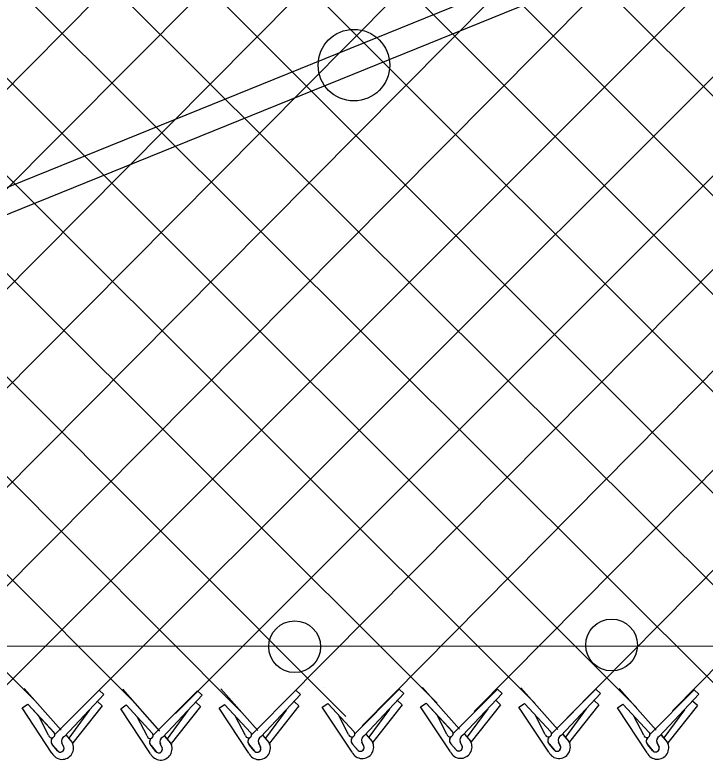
# Model space of a CAD drawing. Extents: x 0 to 2.85, y -0.1 to 1.83.
# Drawn here: x 1.1849 to 1.2414, y 0.8085 to 0.8695 of the extents above; entities that cross this region are included whole.
import ezdxf

# ---------------------------------------------------------------- set-up
doc = ezdxf.new("R2010")
doc.units = 0
doc.layers.add('sb_Chainlink Fence', color=7, linetype='Continuous')
doc.layers.add('sb_Existing Structural Steel', color=7, linetype='Continuous')

msp = doc.modelspace()

# ---------------------------------------------------------------- linework, layer by layer
at = {"layer": 'sb_Chainlink Fence'}
for p, q in [((1.0746825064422, 0.9251833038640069), (1.1865046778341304, 0.8133277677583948)), ((1.0827299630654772, 0.9251968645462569), (1.1945836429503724, 0.8132512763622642)), ((1.1396417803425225, 0.9247121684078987), (1.2515911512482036, 0.813319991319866)), ((1.1477010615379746, 0.9247139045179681), (1.2612474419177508, 0.8110925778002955)), ((1.1980242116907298, 0.8122568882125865), (1.3102243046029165, 0.9244333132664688)), ((1.1001927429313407, 0.9238561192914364), (1.2119856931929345, 0.8120290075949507)), ((1.1322254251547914, 0.8109903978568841), (1.2435878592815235, 0.9231962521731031)), ((1.1482858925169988, 0.8108390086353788), (1.259821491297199, 0.9231472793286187)), ((1.1564819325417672, 0.8109802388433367), (1.2678757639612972, 0.9231638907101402)), ((1.2133236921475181, 0.8112640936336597), (1.3241778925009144, 0.9232975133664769)), ((1.2387434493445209, 0.8124935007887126), (1.348313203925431, 0.9233911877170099)), ((1.1402897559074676, 0.811093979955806), (1.250683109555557, 0.9219989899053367)), ((1.1646628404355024, 0.8111077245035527), (1.2748532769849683, 0.9220547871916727)), ((1.1740132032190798, 0.8124534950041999), (1.282910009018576, 0.9220100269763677)), ((1.2067912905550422, 0.8130727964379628), (1.315042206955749, 0.9221262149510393)), ((1.2224925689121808, 0.8124298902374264), (1.3311518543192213, 0.9221592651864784)), ((1.2300984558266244, 0.8119119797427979), (1.3391808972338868, 0.9221955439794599)), ((1.111398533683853, 0.920908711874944), (1.2194661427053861, 0.8131071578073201)), ((1.1194520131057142, 0.9208883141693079), (1.2274702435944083, 0.8131071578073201)), ((1.127506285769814, 0.9209049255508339), (1.2358066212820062, 0.8127424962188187)), ((1.1355687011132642, 0.9209645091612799), (1.2431219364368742, 0.8137391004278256)), ((1.1597194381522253, 0.9209140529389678), (1.2672795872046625, 0.8133636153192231)), ((1.1677609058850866, 0.9208883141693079), (1.2755351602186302, 0.8130913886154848)), ((1.175815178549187, 0.9209049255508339), (1.2832445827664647, 0.8134419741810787)), ((1.1838775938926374, 0.9209645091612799), (1.2914941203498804, 0.8133579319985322)), ((1.181964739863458, 0.8123770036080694), (1.2895986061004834, 0.9199296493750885)), ((1.1007314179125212, 0.9152564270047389), (1.2035754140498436, 0.8122521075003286)), ((1.1890787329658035, 0.8114664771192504), (1.2918774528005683, 0.914147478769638)), ((1.2101981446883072, 0.8143767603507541), (1.2101981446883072, 0.8143767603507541)), ((1.2182516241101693, 0.8143971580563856), (1.2212869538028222, 0.8109794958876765)), ((1.2263058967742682, 0.8143805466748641), (1.229341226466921, 0.8109628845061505)), ((1.185621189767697, 0.8143084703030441), (1.1886565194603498, 0.8108908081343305)), ((1.1881378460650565, 0.8105386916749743), (1.1917651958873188, 0.8141814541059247)), ((1.188935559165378, 0.8103961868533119), (1.1921609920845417, 0.813822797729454)), ((1.1921609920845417, 0.813822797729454), (1.1917651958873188, 0.8141814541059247)), ((1.193683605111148, 0.8142488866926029), (1.1967189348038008, 0.8108312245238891)), ((1.1962002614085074, 0.8104791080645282), (1.19982761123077, 0.8141218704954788)), ((1.196997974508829, 0.8103366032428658), (1.2002234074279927, 0.813763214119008)), ((1.2002234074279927, 0.813763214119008), (1.19982761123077, 0.8141218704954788)), ((1.2017403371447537, 0.814293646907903), (1.2047756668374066, 0.8108759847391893)), ((1.204256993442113, 0.8105238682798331), (1.2078843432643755, 0.8141666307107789)), ((1.2050547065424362, 0.8103813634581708), (1.2082801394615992, 0.8138079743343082)), ((1.2082801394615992, 0.8138079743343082), (1.2078843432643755, 0.8141666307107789)), ((1.2127148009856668, 0.8106069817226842), (1.216342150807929, 0.81424974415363)), ((1.213512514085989, 0.8104644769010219), (1.216737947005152, 0.813891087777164)), ((1.216737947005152, 0.813891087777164), (1.216342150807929, 0.81424974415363)), ((1.2207682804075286, 0.8106273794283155), (1.2243956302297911, 0.8142701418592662)), ((1.2215659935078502, 0.8104848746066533), (1.2247914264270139, 0.8139114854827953)), ((1.2247914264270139, 0.8139114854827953), (1.2243956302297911, 0.8142701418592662)), ((1.228822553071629, 0.8106107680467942), (1.2324499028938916, 0.8142535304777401)), ((1.2296202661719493, 0.8104682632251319), (1.232845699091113, 0.8138948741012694)), ((1.232845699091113, 0.8138948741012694), (1.2324499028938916, 0.8142535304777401)), ((1.2343683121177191, 0.8143209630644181), (1.2374036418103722, 0.8109033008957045)), ((1.2368849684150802, 0.8105511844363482), (1.2405123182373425, 0.8141939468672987)), ((1.2376826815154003, 0.810408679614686), (1.2409081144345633, 0.813835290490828)), ((1.2409081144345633, 0.813835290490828), (1.2405123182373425, 0.8141939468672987)), ((1.192026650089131, 0.8128968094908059), (1.1916308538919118, 0.8132554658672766)), ((1.200089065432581, 0.8128372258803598), (1.1996932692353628, 0.8131958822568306)), ((1.2081457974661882, 0.8128819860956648), (1.2077500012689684, 0.8132406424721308)), ((1.2166036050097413, 0.8129650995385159), (1.216207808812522, 0.8133237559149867)), ((1.2246570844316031, 0.8129854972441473), (1.224261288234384, 0.8133441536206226)), ((1.2327113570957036, 0.812968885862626), (1.232315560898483, 0.813327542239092)), ((1.2407737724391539, 0.8129093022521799), (1.240377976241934, 0.8132679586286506)), ((1.1854771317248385, 0.8127208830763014), (1.1859230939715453, 0.8130255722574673)), ((1.1879136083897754, 0.8090319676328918), (1.1854771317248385, 0.8127208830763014)), ((1.1859230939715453, 0.8130255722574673), (1.188079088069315, 0.8107019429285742)), ((1.1859230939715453, 0.8130255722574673), (1.1880928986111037, 0.8106881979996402)), ((1.1909876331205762, 0.8125647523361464), (1.1892905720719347, 0.8102547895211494)), ((1.192026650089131, 0.8128968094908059), (1.1896138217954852, 0.8098620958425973)), ((1.1935395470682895, 0.8126612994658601), (1.1939855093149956, 0.812965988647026)), ((1.1959760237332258, 0.8089723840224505), (1.1935395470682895, 0.8126612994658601)), ((1.1939855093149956, 0.812965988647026), (1.196141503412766, 0.8106423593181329)), ((1.1939855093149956, 0.812965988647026), (1.196155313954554, 0.810628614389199)), ((1.200089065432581, 0.8128372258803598), (1.1976762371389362, 0.8098025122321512)), ((1.201596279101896, 0.8127060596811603), (1.2020422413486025, 0.8130107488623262)), ((1.2040327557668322, 0.8090171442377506), (1.201596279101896, 0.8127060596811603)), ((1.2020422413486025, 0.8130107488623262), (1.2041982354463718, 0.8106871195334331)), ((1.2020422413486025, 0.8130107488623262), (1.2042120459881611, 0.8106733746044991)), ((1.207106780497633, 0.8125499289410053), (1.2054097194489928, 0.8102399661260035)), ((1.2081457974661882, 0.8128819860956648), (1.2057329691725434, 0.8098472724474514)), ((1.2100540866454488, 0.8127891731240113), (1.2105000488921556, 0.8130938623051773)), ((1.2124905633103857, 0.8091002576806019), (1.2100540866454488, 0.8127891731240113)), ((1.2105000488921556, 0.8130938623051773), (1.2126560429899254, 0.8107702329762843)), ((1.2105000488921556, 0.8130938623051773), (1.212669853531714, 0.8107564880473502)), ((1.2155645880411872, 0.8126330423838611), (1.213867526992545, 0.8103230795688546)), ((1.2166036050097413, 0.8129650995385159), (1.2141907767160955, 0.8099303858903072)), ((1.2181075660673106, 0.8128095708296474), (1.2185535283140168, 0.8131142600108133)), ((1.2205440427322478, 0.8091206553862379), (1.2181075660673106, 0.8128095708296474)), ((1.2185535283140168, 0.8131142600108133), (1.2207095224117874, 0.8107906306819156)), ((1.2185535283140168, 0.8131142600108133), (1.2207233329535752, 0.8107768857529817)), ((1.2236180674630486, 0.8126534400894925), (1.2219210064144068, 0.8103434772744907)), ((1.2246570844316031, 0.8129854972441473), (1.2222442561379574, 0.8099507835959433)), ((1.2261618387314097, 0.8127929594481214), (1.2266078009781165, 0.8130976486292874)), ((1.2285983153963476, 0.8091040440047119), (1.2261618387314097, 0.8127929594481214)), ((1.2266078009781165, 0.8130976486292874), (1.2287637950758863, 0.8107740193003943)), ((1.2266078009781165, 0.8130976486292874), (1.2287776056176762, 0.8107602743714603)), ((1.2316723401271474, 0.8126368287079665), (1.2299752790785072, 0.8103268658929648)), ((1.2327113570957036, 0.812968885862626), (1.2302985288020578, 0.8099341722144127)), ((1.23422425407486, 0.8127333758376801), (1.2346702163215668, 0.813038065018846)), ((1.2366607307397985, 0.8090444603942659), (1.23422425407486, 0.8127333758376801)), ((1.2346702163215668, 0.813038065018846), (1.2368262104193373, 0.8107144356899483)), ((1.2346702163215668, 0.813038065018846), (1.2368400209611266, 0.8107006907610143)), ((1.2397347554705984, 0.812577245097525), (1.2380376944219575, 0.8102672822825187)), ((1.2407737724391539, 0.8129093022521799), (1.2383609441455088, 0.8098745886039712)), ((1.187636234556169, 0.8104874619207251), (1.1868245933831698, 0.8120390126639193)), ((1.1956986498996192, 0.8104278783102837), (1.1948870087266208, 0.8119794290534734)), ((1.1990500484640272, 0.8125051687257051), (1.1973529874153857, 0.8101952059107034)), ((1.2037553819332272, 0.8104726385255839), (1.2029437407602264, 0.8120241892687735)), ((1.2122131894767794, 0.8105557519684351), (1.21140154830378, 0.8121073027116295)), ((1.2202666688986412, 0.8105761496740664), (1.219455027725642, 0.8121277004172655)), ((1.2283209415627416, 0.8105595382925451), (1.2275093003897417, 0.8121110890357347)), ((1.236383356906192, 0.8104999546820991), (1.235571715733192, 0.8120515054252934)), ((1.1890706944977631, 0.8104917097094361), (1.1895659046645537, 0.8099054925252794)), ((1.1890772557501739, 0.8104827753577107), (1.1895683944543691, 0.8099034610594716)), ((1.1971331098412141, 0.8104321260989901), (1.197628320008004, 0.8098459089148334)), ((1.1971396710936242, 0.8104231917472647), (1.1976308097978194, 0.8098438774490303)), ((1.2051898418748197, 0.8104768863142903), (1.2056850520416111, 0.8098906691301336)), ((1.2051964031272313, 0.8104679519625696), (1.205687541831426, 0.8098886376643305)), ((1.213647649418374, 0.8105599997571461), (1.214142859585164, 0.8099737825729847)), ((1.2136542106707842, 0.8105510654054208), (1.2141453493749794, 0.8099717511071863)), ((1.2217011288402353, 0.8105803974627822), (1.2221963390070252, 0.8099941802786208)), ((1.221707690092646, 0.8105714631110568), (1.2221988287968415, 0.8099921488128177)), ((1.229755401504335, 0.8105637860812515), (1.2302506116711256, 0.8099775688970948)), ((1.229761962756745, 0.8105548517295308), (1.2302531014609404, 0.8099755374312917)), ((1.2378178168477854, 0.8105042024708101), (1.238313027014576, 0.8099179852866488)), ((1.2378243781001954, 0.8104952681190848), (1.2383155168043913, 0.8099159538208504)), ((1.1883652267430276, 0.8092169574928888), (1.1879612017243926, 0.8097007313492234)), ((1.1879612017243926, 0.8097007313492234), (1.1884063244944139, 0.8091736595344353)), ((1.1888873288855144, 0.8095024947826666), (1.1887237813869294, 0.8098567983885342)), ((1.1887243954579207, 0.8098442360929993), (1.1888869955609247, 0.8095105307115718)), ((1.1895659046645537, 0.8099054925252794), (1.1896023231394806, 0.8098374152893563)), ((1.1896023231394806, 0.8098374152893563), (1.1896333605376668, 0.8097645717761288)), ((1.1964276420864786, 0.8091573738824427), (1.1960236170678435, 0.8096411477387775)), ((1.1960236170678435, 0.8096411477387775), (1.1964687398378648, 0.8091140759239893)), ((1.1969497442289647, 0.8094429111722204), (1.1967861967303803, 0.8097972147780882)), ((1.1967868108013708, 0.8097846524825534), (1.1969494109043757, 0.8094509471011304)), ((1.197628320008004, 0.8098459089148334), (1.1976647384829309, 0.8097778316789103)), ((1.1976647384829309, 0.8097778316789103), (1.1976957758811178, 0.8097049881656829)), ((1.2044843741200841, 0.809202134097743), (1.2040803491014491, 0.8096859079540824)), ((1.2040803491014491, 0.8096859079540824), (1.2045254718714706, 0.8091588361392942)), ((1.2050064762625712, 0.8094876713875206), (1.2048429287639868, 0.8098419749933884)), ((1.204843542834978, 0.8098294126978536), (1.2050061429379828, 0.8094957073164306)), ((1.2056850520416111, 0.8098906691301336), (1.205721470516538, 0.8098225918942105)), ((1.205721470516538, 0.8098225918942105), (1.2057525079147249, 0.8097497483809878)), ((1.2129421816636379, 0.8092852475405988), (1.2125381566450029, 0.8097690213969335)), ((1.2125381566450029, 0.8097690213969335), (1.2129832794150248, 0.8092419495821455)), ((1.2134642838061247, 0.8095707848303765), (1.2133007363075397, 0.8099250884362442)), ((1.213301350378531, 0.8099125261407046), (1.213463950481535, 0.8095788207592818)), ((1.214142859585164, 0.8099737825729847), (1.2141792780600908, 0.8099057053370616)), ((1.2141792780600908, 0.8099057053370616), (1.214210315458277, 0.809832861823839)), ((1.2209956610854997, 0.8093056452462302), (1.2205916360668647, 0.8097894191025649)), ((1.2205916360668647, 0.8097894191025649), (1.2210367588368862, 0.8092623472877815)), ((1.2215177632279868, 0.8095911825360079), (1.2213542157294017, 0.8099454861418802)), ((1.221354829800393, 0.8099329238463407), (1.2215174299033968, 0.8095992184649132)), ((1.2221963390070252, 0.8099941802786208), (1.222232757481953, 0.8099261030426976)), ((1.222232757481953, 0.8099261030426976), (1.2222637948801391, 0.8098532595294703)), ((1.2290499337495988, 0.8092890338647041), (1.2286459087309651, 0.8097728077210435)), ((1.2286459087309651, 0.8097728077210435), (1.229091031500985, 0.8092457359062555)), ((1.2295720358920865, 0.809574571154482), (1.2294084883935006, 0.8099288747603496)), ((1.2294091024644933, 0.8099163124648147), (1.229571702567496, 0.8095826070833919)), ((1.2302506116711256, 0.8099775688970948), (1.2302870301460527, 0.8099094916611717)), ((1.2302870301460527, 0.8099094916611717), (1.230318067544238, 0.809836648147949)), ((1.2371123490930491, 0.8092294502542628), (1.236708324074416, 0.8097132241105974)), ((1.236708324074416, 0.8097132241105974), (1.237153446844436, 0.8091861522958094)), ((1.2376344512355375, 0.8095149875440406), (1.237470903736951, 0.8098692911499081)), ((1.2374715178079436, 0.8098567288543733), (1.237634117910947, 0.8095230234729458)), ((1.238313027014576, 0.8099179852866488), (1.2383494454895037, 0.8098499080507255)), ((1.2383494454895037, 0.8098499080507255), (1.238380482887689, 0.8097770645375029))]:
    msp.add_line(p, q, dxfattribs=at)
for centre, radius, start, end in [((1.1878882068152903, 0.8105315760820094), 0.00025580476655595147, 189.9304409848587, 40.97853800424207), ((1.2040073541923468, 0.8105167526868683), 0.00025580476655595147, 189.9304409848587, 40.97853800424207), ((1.2124651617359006, 0.8105998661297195), 0.00025580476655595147, 189.9304409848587, 40.97853800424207), ((1.2205186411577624, 0.8106202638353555), 0.00025580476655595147, 189.9304409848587, 40.97853800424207), ((1.2285729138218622, 0.8106036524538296), 0.00025580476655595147, 189.9304409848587, 40.97853800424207), ((1.2366353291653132, 0.8105440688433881), 0.00025580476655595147, 189.9304409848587, 40.97853800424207), ((1.1882206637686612, 0.8099840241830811), 0.0003843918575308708, 126.9947472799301, 219.79833989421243), ((1.188231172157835, 0.8099835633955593), 0.0003909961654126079, 127.7656421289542, 226.33281459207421), ((1.18911150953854, 0.8100161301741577), 0.00041880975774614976, 114.84216649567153, 203.51671506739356), ((1.1959506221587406, 0.8104719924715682), 0.00025580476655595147, 189.9304409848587, 40.97853800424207), ((1.1962830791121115, 0.809924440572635), 0.0003843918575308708, 126.9947472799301, 219.79833989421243), ((1.196293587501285, 0.8099239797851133), 0.0003909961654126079, 127.7656421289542, 226.33281459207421), ((1.197173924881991, 0.8099565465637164), 0.00041880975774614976, 114.84216649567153, 203.51671506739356), ((1.204339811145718, 0.8099692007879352), 0.0003843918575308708, 126.9947472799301, 219.79833989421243), ((1.2043503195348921, 0.8099687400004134), 0.0003909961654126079, 127.7656421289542, 226.33281459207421), ((1.2052306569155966, 0.8100013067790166), 0.00041880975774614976, 114.84216649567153, 203.51671506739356), ((1.2127976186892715, 0.810052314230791), 0.0003843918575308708, 126.9947472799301, 219.79833989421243), ((1.2128081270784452, 0.8100518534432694), 0.0003909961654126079, 127.7656421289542, 226.33281459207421), ((1.2136884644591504, 0.8100844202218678), 0.00041880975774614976, 114.84216649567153, 203.51671506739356), ((1.2208510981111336, 0.8100727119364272), 0.0003843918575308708, 126.9947472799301, 219.79833989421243), ((1.2208616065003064, 0.8100722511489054), 0.0003909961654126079, 127.7656421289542, 226.33281459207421), ((1.2217419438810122, 0.8101048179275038), 0.00041880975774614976, 114.84216649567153, 203.51671506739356), ((1.228905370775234, 0.8100561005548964), 0.0003843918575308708, 126.9947472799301, 219.79833989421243), ((1.2289158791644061, 0.8100556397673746), 0.0003909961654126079, 127.7656421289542, 226.33281459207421), ((1.2297962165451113, 0.8100882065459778), 0.00041880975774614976, 114.84216649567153, 203.51671506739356), ((1.2369677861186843, 0.8099965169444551), 0.0003843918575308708, 126.9947472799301, 219.79833989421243), ((1.2369782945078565, 0.8099960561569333), 0.0003909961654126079, 127.7656421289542, 226.33281459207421), ((1.2378586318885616, 0.8100286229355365), 0.00041880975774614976, 114.84216649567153, 203.51671506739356), ((1.1887520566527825, 0.8094467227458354), 0.0009354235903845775, 206.32021657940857, 29.22686940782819), ((1.1885980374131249, 0.809411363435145), 0.00030330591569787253, 219.86319118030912, 17.48524419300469), ((1.188599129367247, 0.8094099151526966), 0.00030494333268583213, 230.78260140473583, 19.265642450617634), ((1.1968144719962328, 0.8093871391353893), 0.0009354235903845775, 206.32021657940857, 29.22686940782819), ((1.2048712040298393, 0.8094318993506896), 0.0009354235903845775, 206.32021657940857, 29.22686940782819), ((1.204717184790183, 0.8093965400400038), 0.00030330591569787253, 219.86319118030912, 17.48524419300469), ((1.2047182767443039, 0.8093950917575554), 0.00030494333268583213, 230.78260140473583, 19.265642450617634), ((1.2133290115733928, 0.8095150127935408), 0.0009354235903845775, 206.32021657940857, 29.22686940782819), ((1.2131749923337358, 0.809479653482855), 0.00030330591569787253, 219.86319118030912, 17.48524419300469), ((1.213176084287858, 0.8094782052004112), 0.00030494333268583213, 230.78260140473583, 19.265642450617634), ((1.2213824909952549, 0.8095354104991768), 0.0009354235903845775, 206.32021657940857, 29.22686940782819), ((1.2212284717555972, 0.809500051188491), 0.00030330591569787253, 219.86319118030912, 17.48524419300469), ((1.2212295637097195, 0.8094986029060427), 0.00030494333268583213, 230.78260140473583, 19.265642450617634), ((1.2294367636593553, 0.8095187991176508), 0.0009354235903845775, 206.32021657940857, 29.22686940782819), ((1.2292827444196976, 0.809483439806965), 0.00030330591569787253, 219.86319118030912, 17.48524419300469), ((1.229283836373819, 0.8094819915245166), 0.00030494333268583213, 230.78260140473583, 19.265642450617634), ((1.2374991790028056, 0.8094592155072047), 0.0009354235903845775, 206.32021657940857, 29.22686940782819), ((1.2373451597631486, 0.8094238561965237), 0.00030330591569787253, 219.86319118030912, 17.48524419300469), ((1.2373462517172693, 0.8094224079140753), 0.00030494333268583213, 230.78260140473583, 19.265642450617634), ((1.1966604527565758, 0.8093517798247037), 0.00030330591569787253, 219.86319118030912, 17.48524419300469), ((1.196661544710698, 0.8093503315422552), 0.00030494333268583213, 230.78260140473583, 19.265642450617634)]:
    msp.add_arc(centre, radius, start, end, dxfattribs=at)
at = {"layer": 'sb_Existing Structural Steel'}
for p, q in [((1.2756811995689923, 0.892369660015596), (1.1052180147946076, 0.8233087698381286)), ((1.27767773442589, 0.8909768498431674), (1.1062170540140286, 0.8214729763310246)), ((1.0977552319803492, 0.8177376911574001), (2.4494196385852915, 0.8184027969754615))]:
    msp.add_line(p, q, dxfattribs=at)
for centre, radius in [((1.2126451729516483, 0.8653397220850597), 0.002929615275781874), ((1.2077913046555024, 0.8177315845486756), 0.0021204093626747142), ((1.2337517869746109, 0.8178707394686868), 0.0021204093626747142)]:
    msp.add_circle(centre, radius, dxfattribs=at)

doc.saveas('drawing.dxf')
